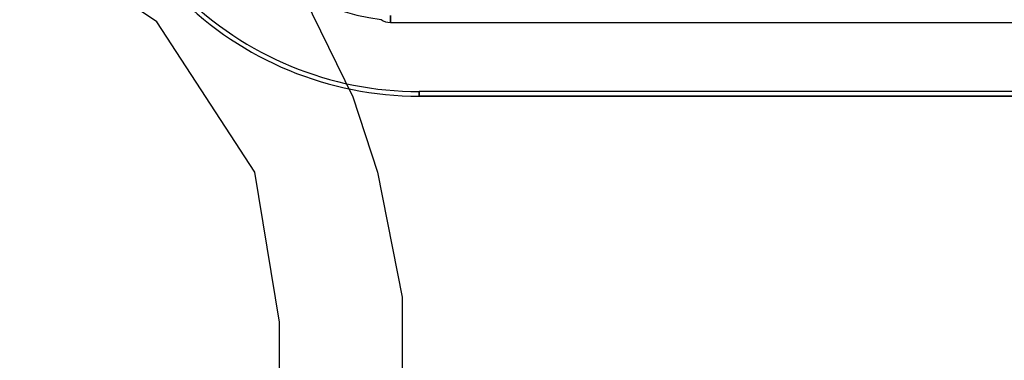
# Model space of a CAD drawing. Header units: millimetres. Extents: x 0 to 297, y 0 to 210.
# Tile 422 of 499: x 242.1512 to 242.4146, y 156.9997 to 157.091. Entities that reach past the tile are written whole.
import ezdxf

# ---------------------------------------------------------------- set-up
doc = ezdxf.new("R2010")
doc.units = ezdxf.units.MM
doc.header["$LTSCALE"] = 16.335
doc.layers.get('0').update_dxf_attribs({"linetype": 'CONTINUOUS'})
for name, color, linetype in [('AXES_REF', 7, 'CONTINUOUS'), ('INTFCLR_1', 7, 'CONTINUOUS'), ('INTFCLR_72935', 7, 'CONTINUOUS')]:
    doc.layers.add(name, color=color, linetype=linetype)

msp = doc.modelspace()

# ---------------------------------------------------------------- linework, layer by layer
at = {"color": 7, "linetype": 'Continuous'}
for p, q in [((242.1878172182, 157.090347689), (242.1681297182, 157.1037519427)), ((242.2271922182, 157.0970498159), (242.2403171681, 157.0702413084)), ((242.2140671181, 157.0501349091), (242.1878172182, 157.090347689)), ((242.2403171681, 157.0702413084), (242.2468797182, 157.0501349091)), ((242.2206296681, 157.0099221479), (242.2140671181, 157.0501349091)), ((242.2468797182, 157.0501349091), (242.2534421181, 157.0166242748)), ((242.2534421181, 157.0166242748), (242.2534421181, 156.956305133)), ((242.2206296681, 156.9630072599), (242.2206296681, 157.0099221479))]:
    msp.add_line(p, q, dxfattribs=at)
for radius in [6.787079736, 6.7865, 6.743039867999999]:
    msp.add_circle((241.4889109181, 154.7114647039), radius, dxfattribs=at)
for radius, start, end in [(6.72, 278.2771290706, 261.7228709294), (6.874, 113.0826918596, 346.8308908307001)]:
    msp.add_arc((241.4889109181, 154.7114647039), radius, start, end, dxfattribs=at)
at = {"layer": 'AXES_REF', "color": 9, "linetype": 'Continuous'}
msp.add_circle((241.4889109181, 154.7114647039), 4.150003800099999, dxfattribs=at)
msp.add_arc((241.4889109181, 154.7114647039), 6.191158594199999, 94.4118118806, 85.5881881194, dxfattribs=at)
at = {"layer": 'INTFCLR_1', "color": 9, "linetype": 'Continuous'}
for p, q in [((242.2503566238, 157.0902204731), (242.2503566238, 157.0920951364)), ((242.2580202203, 157.0716890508), (242.2580202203, 157.0704547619)), ((242.8481924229, 157.0704547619), (242.2580207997, 157.0704547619))]:
    msp.add_line(p, q, dxfattribs=at)
at = {"layer": 'INTFCLR_1', "color": 6, "linetype": 'Continuous'}
for p, q in [((242.2503566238, 157.0902204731), (242.4254201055, 157.0902204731)), ((242.8481930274, 157.0716890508), (242.2580202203, 157.0716890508))]:
    msp.add_line(p, q, dxfattribs=at)
for centre, radius, start, end in [((242.2580202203, 157.1614547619), 0.091, 179.9999999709, 269.9999999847), ((242.2580202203, 157.1614547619), 0.08976571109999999, 179.9999997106, 269.9999998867), ((242.2580202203, 157.1614547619), 0.0712342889, 179.9999996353, 261.772076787), ((242.2503566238, 157.0949547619), 0.0047342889, 237.6848816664, 270.0000036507)]:
    msp.add_arc(centre, radius, start, end, dxfattribs=at)
at = {"layer": 'INTFCLR_72935', "color": 9, "linetype": 'Continuous'}
for p, q in [((242.2503566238, 157.0920951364), (242.2503566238, 157.0902204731)), ((242.2580202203, 157.0704547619), (242.2580202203, 157.0716890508)), ((242.2580208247, 157.0704547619), (242.8481924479, 157.0704547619))]:
    msp.add_line(p, q, dxfattribs=at)
at = {"layer": 'INTFCLR_72935', "color": 6, "linetype": 'Continuous'}
for p, q in [((242.2503566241, 157.0902204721), (242.4287231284, 157.0902204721)), ((242.8481930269, 157.0716890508), (242.2580202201, 157.0716890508))]:
    msp.add_line(p, q, dxfattribs=at)
for centre, radius, start, end in [((242.2580202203, 157.1614547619), 0.091, 180.0000000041, 270.0000000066), ((242.2580202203, 157.1614547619), 0.08976571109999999, 179.9999997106, 269.9999998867), ((242.2580202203, 157.1614547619), 0.0712342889, 179.9999996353, 261.772076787), ((242.2503566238, 157.0949547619), 0.0047342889, 237.6848816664, 270.0000036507)]:
    msp.add_arc(centre, radius, start, end, dxfattribs=at)

doc.saveas('drawing.dxf')
